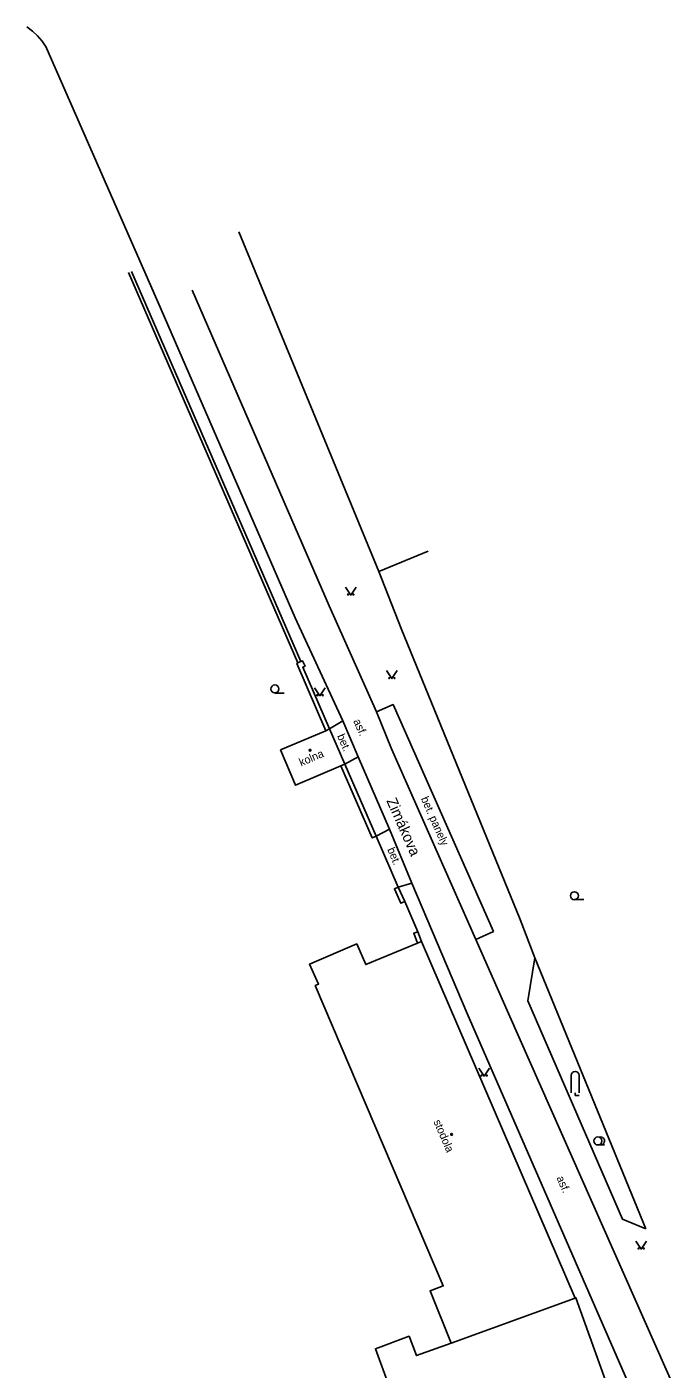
# Model space of a CAD drawing. Extents: x -577457 to -568404, y -1208466 to -1201387.
# Drawn here: x -575155.7 to -575095.5, y -1204033.3 to -1203907.5 of the extents above; entities that cross this region are included whole.
import ezdxf

# ---------------------------------------------------------------- set-up
doc = ezdxf.new("R2010")
doc.units = 0
for name, color, linetype in [('BUDOVY_MĚŘ', 7, 'Continuous'), ('BUDOVY_NEMĚŘ', 7, 'Continuous'), ('NÁZVY_ULIC_TOK_SMĚR', 7, 'Continuous'), ('POMOC_POPIS', 7, 'Continuous'), ('ROZHRANÍ_PLOCH', 7, 'Continuous'), ('ZELEŇ', 7, 'Continuous'), ('ZN_BUDOV', 7, 'Continuous'), ('ZN_DOPLŇKOVÉ', 7, 'Continuous'), ('ZN_KULTUR', 7, 'Continuous')]:
    doc.layers.add(name, color=color, linetype=linetype)

msp = doc.modelspace()

# ---------------------------------------------------------------- linework, layer by layer
at = {"layer": 'BUDOVY_MĚŘ'}
for points in [[(-575131.86, -1203975.31), (-575127.63, -1203973.5)], [(-575127.63, -1203973.5), (-575127.27, -1203973.34)], [(-575127.27, -1203973.34), (-575125.85, -1203976.64)], [(-575118.65, -1203993.25), (-575119.02, -1203993.41)], [(-575104.24, -1204026.69), (-575118.65, -1203993.25)], [(-575104.24, -1204026.69), (-575104.16, -1204026.66), (-575100.52, -1204036.85)]]:
    msp.add_lwpolyline(points, dxfattribs=at)
at = {"layer": 'BUDOVY_NEMĚŘ'}
for points in [[(-575126.22, -1203976.8), (-575130.45, -1203978.61), (-575131.86, -1203975.31)], [(-575115.87, -1204030.9), (-575117.84, -1204025.99), (-575116.61, -1204025.54), (-575128.62, -1203997.4), (-575128.3, -1203997.26), (-575129.14, -1203995.39), (-575124.72, -1203993.49), (-575123.88, -1203995.43), (-575119.02, -1203993.41)], [(-575104.24, -1204026.69), (-575115.87, -1204030.9)], [(-575118.6, -1204043.33), (-575122.97, -1204031.43), (-575119.81, -1204030.26), (-575119.12, -1204032.08), (-575115.87, -1204030.9)]]:
    msp.add_lwpolyline(points, dxfattribs=at)
at = {"layer": 'ROZHRANÍ_PLOCH'}
for points in [[(-575130.49, -1203962.92), (-575143.37, -1203933.29), (-575153.78, -1203909.6), (-575153.87, -1203909.43), (-575154.23, -1203908.88), (-575154.66, -1203908.37), (-575155.14, -1203907.92), (-575155.67, -1203907.53)], [(-575127.3, -1203961.79), (-575140.16, -1203932.22)], [(-575122.87, -1203971.73), (-575127.3, -1203961.79)], [(-575126.04, -1203972.58), (-575130.49, -1203962.92)], [(-575122.87, -1203971.73), (-575121.31, -1203971.06), (-575111.9, -1203992.32), (-575113.56, -1203993.06)], [(-575127.27, -1203973.34), (-575126.04, -1203972.58)], [(-575124.59, -1203975.95), (-575126.04, -1203972.58)], [(-575113.56, -1203993.06), (-575121.47, -1203975.2), (-575122.87, -1203971.73)], [(-575125.85, -1203976.64), (-575124.59, -1203975.95)], [(-575121.65, -1203982.72), (-575124.59, -1203975.95)], [(-575122.9, -1203983.38), (-575121.65, -1203982.72)], [(-575119.56, -1203987.79), (-575121.65, -1203982.72)], [(-575120.82, -1203988.16), (-575119.56, -1203987.79)], [(-575114.35, -1204000), (-575119.56, -1203987.79)], [(-575110.49, -1204000), (-575113.56, -1203993.06)], [(-575097.52, -1204038.63), (-575114.35, -1204000)], [(-575093.77, -1204037.74), (-575110.49, -1204000)]]:
    msp.add_lwpolyline(points, dxfattribs=at)
at = {"layer": 'ZELEŇ'}
msp.add_lwpolyline([(-575108, -1203994.8), (-575108.67, -1203998.82), (-575099.78, -1204019.29), (-575097.61, -1204020.19)], dxfattribs=at)
at = {"layer": 'ZN_BUDOV'}
for centre in [(-575129.1, -1203975.34), (-575115.82, -1204011.34)]:
    msp.add_circle(centre, 0.0875, dxfattribs=at)
at = {"layer": 'ZN_DOPLŇKOVÉ'}
for points in [[(-575122.64, -1203958.57), (-575135.77, -1203926.74)], [(-575146.13, -1203930.57), (-575130.24, -1203967.15)], [(-575145.86, -1203930.45), (-575129.97, -1203967.02)], [(-575118.02, -1203956.66), (-575122.64, -1203958.57)], [(-575120.54, -1203963.92), (-575122.64, -1203958.57)], [(-575120.54, -1203963.92), (-575109.4, -1203991.21)], [(-575127.63, -1203973.5), (-575130.34, -1203967.2), (-575130.24, -1203967.15)], [(-575130.24, -1203967.15), (-575129.97, -1203967.02)], [(-575129.97, -1203967.02), (-575129.81, -1203966.94), (-575129.57, -1203967.44), (-575129.77, -1203967.54), (-575127.27, -1203973.34)], [(-575122.9, -1203983.38), (-575123.26, -1203983.55), (-575126.22, -1203976.8), (-575125.85, -1203976.64)], [(-575125.85, -1203976.64), (-575122.9, -1203983.38)], [(-575122.9, -1203983.38), (-575120.82, -1203988.16)], [(-575120.21, -1203989.51), (-575120.57, -1203989.68), (-575121.18, -1203988.32), (-575120.82, -1203988.16)], [(-575120.82, -1203988.16), (-575120.21, -1203989.51)], [(-575120.21, -1203989.51), (-575119, -1203992.35)], [(-575109.4, -1203991.21), (-575108, -1203994.8)], [(-575119.02, -1203993.41), (-575119.38, -1203992.49), (-575119, -1203992.35)], [(-575119, -1203992.35), (-575118.65, -1203993.25)], [(-575108, -1203994.8), (-575097.61, -1204020.19)]]:
    msp.add_lwpolyline(points, dxfattribs=at)
at = {"layer": 'ZN_KULTUR'}
for p, q in [((-575132.4, -1203969.97), (-575131.53, -1203969.97)), ((-575104.3, -1203989.34), (-575103.43, -1203989.34)), ((-575104.6, -1204007.44), (-575104.6, -1204005.81)), ((-575103.85, -1204007.44), (-575103.85, -1204005.81)), ((-575102.1, -1204012.33), (-575101.47, -1204012.33))]:
    msp.add_line(p, q, dxfattribs=at)
for points in [[(-575125.78, -1203960.04), (-575125.28, -1203960.79), (-575124.78, -1203960.04)], [(-575121.92, -1203967.87), (-575121.42, -1203968.62), (-575120.92, -1203967.87)], [(-575128.67, -1203969.47), (-575128.17, -1203970.22), (-575127.67, -1203969.47)], [(-575113.27, -1204005.13), (-575112.77, -1204005.88), (-575112.27, -1204005.13)], [(-575104.23, -1204007.44), (-575104.23, -1204007.69), (-575103.85, -1204007.69)], [(-575098.53, -1204021.34), (-575098.03, -1204022.09), (-575097.53, -1204021.34)]]:
    msp.add_lwpolyline(points, dxfattribs=at)
for centre, radius in [((-575125.53, -1203960.74), 0.05), ((-575125.03, -1203960.74), 0.05), ((-575121.67, -1203968.57), 0.05), ((-575121.17, -1203968.57), 0.05), ((-575132.4, -1203969.59), 0.375), ((-575128.42, -1203970.17), 0.05), ((-575127.92, -1203970.17), 0.05), ((-575104.3, -1203988.97), 0.375), ((-575113.02, -1204005.83), 0.05), ((-575112.52, -1204005.83), 0.05), ((-575102.1, -1204011.96), 0.375), ((-575098.28, -1204022.04), 0.05), ((-575097.78, -1204022.04), 0.05)]:
    msp.add_circle(centre, radius, dxfattribs=at)
for centre, start, end in [((-575104.23, -1204005.81), 0, 180), ((-575101.85, -1204011.96), 249.4944, 109.0474)]:
    msp.add_arc(centre, 0.375, start, end, dxfattribs=at)

# ---------------------------------------------------------------- texts
at = {"layer": 'NÁZVY_ULIC_TOK_SMĚR'}
msp.add_text('Zimákova', height=1, rotation=293.89, dxfattribs=at).set_placement((-575121.96, -1203980.06))
at = {"layer": 'POMOC_POPIS'}
for s, rotation, p in [('asf.', 294, (-575125.06, -1203972.6)), ('bet.', 293.28, (-575126.58, -1203973.99)), ('kolna', 23.17, (-575129.94, -1203976.86)), ('bet. panely', 293.87, (-575118.72, -1203979.87)), ('bet.', 292.4, (-575121.87, -1203984.62)), ('stodola', 293.31, (-575117.54, -1204010.14)), ('asf.', 293.54, (-575106, -1204015.42))]:
    msp.add_text(s, height=0.75, rotation=rotation, dxfattribs=at).set_placement(p)

doc.saveas('drawing.dxf')
